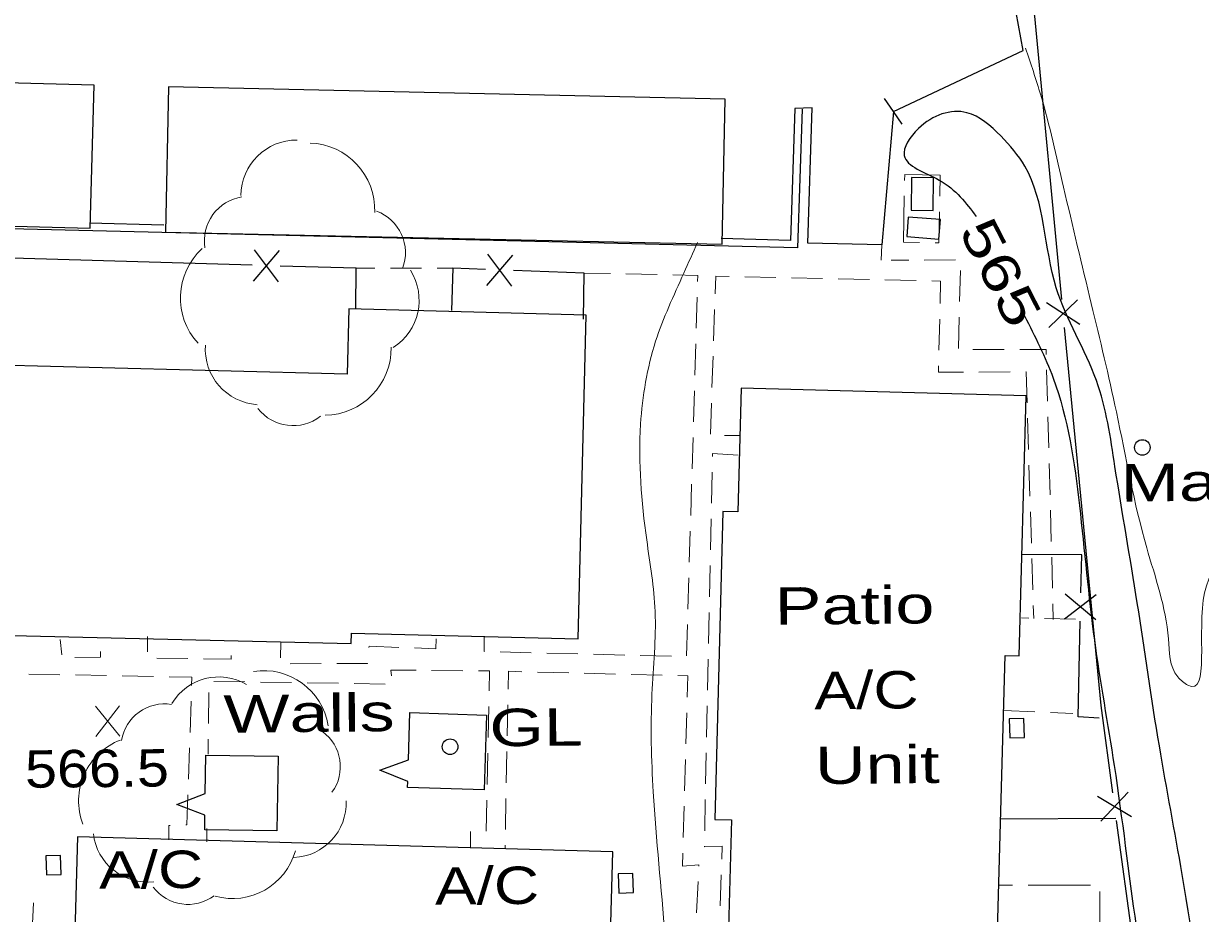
# Model space of a CAD drawing. Extents: x 2361708 to 2370558, y 6977955 to 6991887.
# Drawn here: x 2366045.1 to 2366196.1, y 6987158.9 to 6987273.1 of the extents above; entities that cross this region are included whole.
import ezdxf
from ezdxf.enums import TextEntityAlignment as Align

# ---------------------------------------------------------------- set-up
doc = ezdxf.new("R2010")
doc.units = 0
doc.header["$LTSCALE"] = 1.9
for name, color, linetype, lineweight in [('11', 7, 'Continuous', 25), ('13', 7, 'Continuous', 13), ('14', 7, 'Continuous', 13), ('17', 7, 'Continuous', 25), ('18', 7, 'Continuous', 25), ('2', 7, 'Continuous', 25), ('20', 7, 'Continuous', 25), ('23', 7, 'Continuous', 25), ('29', 7, 'Continuous', 13), ('31', 7, 'Continuous', 13), ('35', 7, 'Continuous', 13)]:
    doc.layers.add(name, color=color, linetype=linetype, lineweight=lineweight)

msp = doc.modelspace()

# ---------------------------------------------------------------- linework, layer by layer
at = {"layer": '11'}
for points in [[(2366000.146, 6987248.229), (2366053.672, 6987246.819), (2366054.158, 6987265.185), (2366000.632, 6987266.595)], [(2366135.139, 6987263.385), (2366063.72, 6987264.945), (2366063.318, 6987246.3), (2366134.736, 6987244.76)], [(2365976.689, 6987197.364), (2366034.604, 6987196.075), (2366034.576, 6987194.795), (2366087.151, 6987193.545), (2366087.189, 6987194.866), (2366116.267, 6987194.132), (2366117.321, 6987235.684), (2366086.862, 6987236.465), (2366086.642, 6987228.102), (2366036.947, 6987229.399), (2366037.159, 6987237.601), (2365977.762, 6987239.126)], [(2366135.939, 6987170.918), (2366133.413, 6987080.11), (2366131.692, 6987080.163), (2366130.576, 6987040.891), (2366168.498, 6987039.812), (2366168.976, 6987056.797), (2366167.316, 6987056.842), (2366171.07, 6987192.024), (2366172.87, 6987191.971), (2366173.763, 6987225.311), (2366137.182, 6987226.293), (2366136.753, 6987210.428), (2366134.822, 6987210.48), (2366133.798, 6987170.978)], [(2366120.727, 6987166.803), (2366052.055, 6987168.74), (2366050.717, 6987121.325), (2366119.389, 6987119.388)]]:
    msp.add_lwpolyline(points, close=True, dxfattribs=at)
at = {"layer": '13'}
for p, q in [((2366155.238, 6987244.676), (2366155.146, 6987242.705)), ((2366158.696, 6987242.718), (2366156.436, 6987242.717)), ((2366164.696, 6987242.746), (2366160.696, 6987242.728)), ((2366090.183, 6987241.676), (2366087.813, 6987241.674)), ((2366096.183, 6987241.683), (2366092.183, 6987241.675)), ((2366100.183, 6987241.681), (2366098.184, 6987241.682)), ((2366165.217, 6987237.41), (2366165.319, 6987241.411)), ((2366120.411, 6987240.994), (2366117.05, 6987241.062)), ((2366126.413, 6987240.871), (2366122.411, 6987240.953)), ((2366137.645, 6987240.598), (2366141.647, 6987240.506)), ((2366143.647, 6987240.465), (2366147.648, 6987240.373)), ((2366149.649, 6987240.332), (2366153.649, 6987240.24)), ((2366155.65, 6987240.189), (2366159.651, 6987240.097)), ((2366131.438, 6987233.978), (2366131.55, 6987237.98)), ((2366133.654, 6987232.389), (2366133.786, 6987236.391)), ((2366162.669, 6987235.166), (2366162.567, 6987231.164)), ((2366165.064, 6987231.408), (2366165.166, 6987235.41)), ((2366131.265, 6987227.976), (2366131.377, 6987231.978)), ((2366170.936, 6987231.264), (2366166.935, 6987231.276)), ((2366133.45, 6987226.387), (2366133.582, 6987230.389)), ((2366167.703, 6987228.373), (2366171.703, 6987228.382)), ((2366176.499, 6987224.637), (2366176.391, 6987228.636)), ((2366131.082, 6987221.975), (2366131.204, 6987225.976)), ((2366133.258, 6987220.385), (2366133.39, 6987224.386)), ((2366173.93, 6987222.432), (2366174.058, 6987218.433)), ((2366176.656, 6987218.638), (2366176.548, 6987222.637)), ((2366130.899, 6987215.973), (2366131.021, 6987219.974)), ((2366137.07, 6987220.221), (2366135.07, 6987220.212)), ((2366133.392, 6987211.546), (2366133.484, 6987215.547)), ((2366174.117, 6987216.434), (2366174.245, 6987212.435)), ((2366176.823, 6987212.639), (2366176.715, 6987216.639)), ((2366130.717, 6987209.97), (2366130.838, 6987213.972)), ((2366133.259, 6987205.544), (2366133.351, 6987209.546)), ((2366174.305, 6987210.435), (2366174.432, 6987206.436)), ((2366176.981, 6987206.641), (2366176.872, 6987210.64)), ((2366130.534, 6987203.968), (2366130.656, 6987207.97)), ((2366133.126, 6987199.543), (2366133.218, 6987203.544)), ((2366174.492, 6987204.437), (2366174.619, 6987200.438)), ((2366177.148, 6987200.642), (2366177.04, 6987204.641)), ((2366130.351, 6987197.966), (2366130.473, 6987201.968)), ((2366133.003, 6987193.542), (2366133.085, 6987197.542)), ((2366174.679, 6987198.438), (2366174.734, 6987196.769)), ((2366177.246, 6987196.643), (2366177.197, 6987198.642)), ((2366130.168, 6987191.965), (2366130.29, 6987195.966)), ((2366061.001, 6987194.466), (2366061.02, 6987192.466)), ((2366049.834, 6987194.06), (2366050.013, 6987192.072)), ((2366078.129, 6987193.729), (2366078.098, 6987191.728)), ((2366062.218, 6987191.647), (2366066.218, 6987191.605)), ((2366106.252, 6987192.457), (2366110.253, 6987192.355)), ((2366112.254, 6987192.304), (2366116.255, 6987192.212)), ((2366118.255, 6987192.161), (2366122.257, 6987192.069)), ((2366124.257, 6987192.018), (2366128.259, 6987191.916)), ((2366132.88, 6987187.54), (2366132.962, 6987191.541)), ((2366079.315, 6987190.96), (2366083.316, 6987190.968)), ((2366101.475, 6987190.061), (2366097.474, 6987190.093)), ((2366115.068, 6987189.781), (2366111.067, 6987189.883)), ((2366049.777, 6987189.549), (2366045.776, 6987189.621)), ((2366055.779, 6987189.426), (2366051.778, 6987189.508)), ((2366061.78, 6987189.313), (2366057.779, 6987189.385)), ((2366073.517, 6987188.615), (2366069.517, 6987188.677)), ((2366079.518, 6987188.532), (2366075.517, 6987188.584)), ((2366085.52, 6987188.439), (2366081.519, 6987188.501)), ((2366091.521, 6987188.346), (2366087.52, 6987188.408)), ((2366121.07, 6987189.628), (2366117.069, 6987189.729)), ((2366127.072, 6987189.475), (2366123.07, 6987189.577)), ((2366068.9, 6987187.281), (2366068.838, 6987183.28)), ((2366066.479, 6987182.148), (2366066.611, 6987186.149)), ((2366104.737, 6987181.472), (2366104.829, 6987185.473)), ((2366107.267, 6987185.686), (2366107.185, 6987181.685)), ((2366132.757, 6987181.538), (2366132.839, 6987185.54)), ((2366130.096, 6987180.663), (2366130.207, 6987184.664)), ((2366068.807, 6987181.28), (2366068.785, 6987179.37)), ((2366066.276, 6987176.145), (2366066.407, 6987180.147)), ((2366104.604, 6987175.47), (2366104.696, 6987179.471)), ((2366107.144, 6987179.684), (2366107.062, 6987175.684)), ((2366132.635, 6987175.537), (2366132.717, 6987179.538)), ((2366129.933, 6987174.661), (2366130.045, 6987178.663)), ((2366107.021, 6987173.683), (2366106.949, 6987169.682)), ((2366132.512, 6987169.536), (2366132.594, 6987173.537)), ((2366129.76, 6987168.659), (2366129.872, 6987172.661)), ((2366068.656, 6987169.818), (2366068.632, 6987168.107)), ((2366102.47, 6987167.43), (2366102.481, 6987169.43)), ((2366106.908, 6987167.682), (2366106.902, 6987167.262)), ((2366131.482, 6987159.005), (2366131.674, 6987162.997)), ((2366134.514, 6987159.874), (2366134.646, 6987163.876)), ((2366046.375, 6987160.295), (2366046.209, 6987156.744))]:
    msp.add_line(p, q, dxfattribs=at)
for points in [[(2366131.611, 6987239.981), (2366131.634, 6987240.76), (2366128.413, 6987240.83)], [(2366133.846, 6987238.392), (2366133.925, 6987240.673), (2366135.645, 6987240.639)], [(2366161.652, 6987240.056), (2366162.792, 6987240.027), (2366162.72, 6987237.167)], [(2366176.332, 6987230.636), (2366176.316, 6987231.256), (2366172.936, 6987231.263)], [(2366162.526, 6987229.164), (2366162.503, 6987228.364), (2366165.703, 6987228.364)], [(2366173.703, 6987228.381), (2366173.753, 6987228.381), (2366173.871, 6987224.432)], [(2366133.525, 6987217.548), (2366133.531, 6987217.917), (2366136.793, 6987217.709)], [(2366104.203, 6987194.477), (2366104.221, 6987192.507), (2366104.252, 6987192.508)], [(2366089.436, 6987193.027), (2366089.455, 6987193.187), (2366093.286, 6987193.053)], [(2366095.287, 6987192.982), (2366098.038, 6987192.879), (2366098.076, 6987194.129)], [(2366051.716, 6987191.767), (2366054.986, 6987191.799), (2366054.989, 6987192.529)], [(2366068.218, 6987191.585), (2366071.749, 6987191.558), (2366071.775, 6987192.029)], [(2366085.315, 6987190.967), (2366089.255, 6987190.975), (2366089.265, 6987191.035)], [(2366095.474, 6987190.114), (2366092.224, 6987190.143), (2366092.311, 6987189.404)], [(2366104.87, 6987187.473), (2366104.925, 6987190.024), (2366103.475, 6987190.04)], [(2366109.066, 6987189.933), (2366107.356, 6987189.977), (2366107.308, 6987187.686)], [(2366066.672, 6987188.15), (2366066.711, 6987189.22), (2366063.781, 6987189.272)], [(2366130.269, 6987186.665), (2366130.342, 6987189.396), (2366129.072, 6987189.424)], [(2366065.931, 6987170.292), (2366066.081, 6987170.293), (2366066.205, 6987174.145)], [(2366104.461, 6987169.478), (2366104.471, 6987169.479), (2366104.563, 6987173.47)], [(2366063.77, 6987168.361), (2366063.762, 6987170.191), (2366063.932, 6987170.203)], [(2366134.707, 6987165.876), (2366134.761, 6987167.537), (2366132.471, 6987167.485), (2366132.471, 6987167.535)], [(2366131.775, 6987164.998), (2366131.783, 6987165.168), (2366129.655, 6987164.968), (2366129.699, 6987166.659)]]:
    msp.add_lwpolyline(points, dxfattribs=at)
at = {"layer": '14'}
for p, q in [((2366162.556, 6987244.935), (2366162.627, 6987248.936)), ((2366162.095, 6987244.941), (2366162.556, 6987244.935)), ((2366174.094, 6987196.803), (2366173.174, 6987196.824)), ((2366180.096, 6987196.66), (2366176.095, 6987196.752)), ((2366170.887, 6987184.942), (2366174.889, 6987184.78)), ((2366176.889, 6987184.699), (2366179.771, 6987184.586)), ((2366172.01, 6987162.561), (2366170.19, 6987162.564)), ((2366182.011, 6987162.526), (2366174.01, 6987162.55)), ((2366183.205, 6987153.717), (2366183.208, 6987161.718))]:
    msp.add_line(p, q, dxfattribs=at)
for points in [[(2366162.668, 6987250.937), (2366162.713, 6987253.637), (2366158.182, 6987253.724), (2366158.169, 6987252.954)], [(2366158.128, 6987250.953), (2366158.024, 6987245.022), (2366160.095, 6987244.982)]]:
    msp.add_lwpolyline(points, dxfattribs=at)
at = {"layer": '17'}
for p, q in [((2366077.911, 6987243.94), (2366074.588, 6987240.028)), ((2366074.71, 6987244.029), (2366077.789, 6987239.938)), ((2366107.848, 6987243.375), (2366104.504, 6987239.492)), ((2366104.657, 6987243.484), (2366107.706, 6987239.373)), ((2366180.646, 6987234.467), (2366176.359, 6987237.266)), ((2366180.336, 6987237.644), (2366176.659, 6987234.079)), ((2366182.756, 6987199.776), (2366178.686, 6987196.666)), ((2366182.687, 6987196.584), (2366178.755, 6987199.867)), ((2366187.298, 6987171.297), (2366182.902, 6987173.935)), ((2366186.867, 6987174.473), (2366183.332, 6987170.76)), ((2366185.279, 6987171.108), (2366170.44, 6987171.027)), ((2366193.428, 6987111.372), (2366185.372, 6987170.829))]:
    msp.add_line(p, q, dxfattribs=at)
for points in [[(2366178.356, 6987237.655), (2366174.859, 6987274.004), (2366170.609, 6987297.105)], [(2366074.448, 6987242.067), (2366020.141, 6987243.66), (2366020.004, 6987238.108)], [(2366087.762, 6987236.443), (2366087.813, 6987241.674), (2366078.05, 6987241.961)], [(2366104.375, 6987241.531), (2366100.183, 6987241.681), (2366100.025, 6987236.25)], [(2366116.986, 6987235.141), (2366117.05, 6987241.062), (2366107.977, 6987241.395)], [(2366184.888, 6987174.394), (2366183.371, 6987185.581), (2366178.7, 6987234.068)], [(2366180.784, 6987200.027), (2366180.897, 6987204.908), (2366173.197, 6987204.944)], [(2366183.147, 6987183.978), (2366180.445, 6987184.133), (2366180.708, 6987196.426)]]:
    msp.add_lwpolyline(points, dxfattribs=at)
at = {"layer": '18'}
for p, q in [((2366094.503, 6987178.624), (2366094.696, 6987184.686)), ((2366068.423, 6987174.286), (2366068.496, 6987179.237))]:
    msp.add_line(p, q, dxfattribs=at)
for points in [[(2366156.725, 6987261.8), (2366173.381, 6987269.629), (2366171.272, 6987281.03)], [(2366157.86, 6987260.151), (2366156.725, 6987261.8), (2366155.589, 6987263.45)], [(2366094.696, 6987184.686), (2366104.509, 6987184.37), (2366104.2, 6987174.776), (2366094.387, 6987175.093), (2366094.41, 6987175.853)], [(2366068.496, 6987179.237), (2366077.768, 6987179.105), (2366077.63, 6987169.513), (2366068.368, 6987169.645), (2366068.39, 6987171.516)], [(2366094.41, 6987175.853), (2366090.826, 6987177.289), (2366094.503, 6987178.624)], [(2366068.39, 6987171.516), (2366064.777, 6987172.881), (2366068.434, 6987174.286)]]:
    msp.add_lwpolyline(points, dxfattribs=at)
at = {"layer": '2'}
for p, q in [((2366156.725, 6987261.8), (2366155.238, 6987244.676)), ((2366063.139, 6987247.219), (2366053.586, 6987247.448))]:
    msp.add_line(p, q, dxfattribs=at)
for points in [[(2366145.011, 6987262.109), (2366144.441, 6987244.283), (2365972.393, 6987248.455), (2365972.826, 6987263.83), (2365971.258, 6987266.815), (2365964.825, 6987266.034)], [(2366155.238, 6987244.676), (2366145.755, 6987244.915), (2366146.3, 6987262.271), (2366144.091, 6987262.17)], [(2366144.091, 6987262.17), (2366143.511, 6987245.264), (2366134.619, 6987245.48)]]:
    msp.add_lwpolyline(points, dxfattribs=at)
at = {"layer": '20'}
for centre in [(2366188.667, 6987218.692), (2366099.848, 6987180.305)]:
    msp.add_circle(centre, 1, dxfattribs=at)
at = {"layer": '23'}
for points in [[(2366161.826, 6987249.108), (2366161.856, 6987253.299), (2366159.036, 6987253.322), (2366159.005, 6987249.132)], [(2366158.437, 6987245.746), (2366162.561, 6987245.425), (2366162.757, 6987247.937), (2366158.634, 6987248.258)], [(2366173.56, 6987181.507), (2366173.456, 6987183.946), (2366171.567, 6987183.868), (2366171.67, 6987181.429)], [(2366049.961, 6987163.93), (2366049.858, 6987166.369), (2366047.968, 6987166.291), (2366048.072, 6987163.852)], [(2366123.396, 6987161.619), (2366123.293, 6987164.058), (2366121.404, 6987163.98), (2366121.507, 6987161.54)]]:
    msp.add_lwpolyline(points, close=True, dxfattribs=at)
at = {"layer": '29'}
for centre, radius, start, end in [((2366080.165, 6987250.959), 7.166, 89.58007, 179.58007), ((2366081.585, 6987249.157), 8.595, 357.95344, 87.95344), ((2366074.04, 6987245.191), 5.727, 98.97738, 188.97738), ((2366088.393, 6987243.651), 5.727, 339.45184, 69.45184), ((2366073.838, 6987237.871), 8.595, 132.5977, 222.5977), ((2366088.707, 6987237.575), 7.166, 302.45553, 32.45553), ((2366075.601, 6987231.332), 7.166, 175.96367, 265.96367), ((2366083.695, 6987231.42), 8.595, 270.80754, 0.80754), ((2366079.693, 6987227.221), 5.727, 217.94791, 307.94791), ((2366075.934, 6987181.695), 8.37, 9.00666, 99.00666), ((2366070.155, 6987182.282), 6.978, 59.21538, 149.21537), ((2366063.202, 6987180.23), 5.577, 80.901, 170.901), ((2366080.188, 6987177.746), 5.577, 323.84908, 53.84908), ((2366060.554, 6987173.342), 8.37, 110.91444, 200.91444), ((2366079.534, 6987173.071), 6.978, 272.33288, 2.33288), ((2366061.017, 6987169.924), 6.978, 186.62589, 276.62589), ((2366071.93, 6987169.201), 8.37, 254.53509, 344.53509), ((2366066.222, 6987165.654), 5.577, 216.83269, 306.83269)]:
    msp.add_arc(centre, radius, start, end, dxfattribs=at)
at = {"layer": '31'}
for p, q in [((2366057.483, 6987181.662), (2366054.366, 6987185.513)), ((2366054.403, 6987181.633), (2366057.446, 6987185.542))]:
    msp.add_line(p, q, dxfattribs=at)
at = {"layer": '31', "lineweight": 25}
for points in [[(2366203.225, 6987115.966), (2366201.923, 6987121.474), (2366198.005, 6987139.047), (2366193.788, 6987163.929), (2366190.851, 6987180.401), (2366188.026, 6987198.755), (2366185.16, 6987216.239), (2366182.784, 6987227.277), (2366177.631, 6987239.158), (2366173.593, 6987254.771), (2366170.506, 6987258.652), (2366166.137, 6987261.64), (2366159.935, 6987259.611), (2366158.119, 6987256.133), (2366162.599, 6987252.996), (2366167.344, 6987248.331)], [(2366173.555, 6987235.58), (2366177.232, 6987227.574), (2366180.597, 6987211.245), (2366182.521, 6987193.983), (2366185.055, 6987177.887), (2366187.871, 6987157.282), (2366192.809, 6987128.088), (2366196.642, 6987102.603), (2366198.728, 6987086.172), (2366202.37, 6987067.106), (2366202.775, 6987051.879), (2366203.919, 6987040.999), (2366199.342, 6987040.616)]]:
    msp.add_spline(points, degree=3, dxfattribs=at)
at = {"layer": '35'}
for points in [[(2366380.911, 6986785.251), (2366382.268, 6986813.966), (2366386.258, 6986864.446), (2366388.083, 6986917.526), (2366386.465, 6986969.843), (2366379.229, 6987018.737), (2366369.571, 6987062.657), (2366359.499, 6987118.434), (2366346.515, 6987163.982), (2366332.996, 6987216.326), (2366322.272, 6987255.606), (2366306.828, 6987311.562), (2366294.337, 6987352.575), (2366279.272, 6987408.674), (2366266.557, 6987447.065), (2366255.8, 6987497.105), (2366243.505, 6987538.57), (2366229.92, 6987570.512), (2366220.701, 6987604.986), (2366213.335, 6987636.027), (2366209.054, 6987648.728), (2366203.114, 6987665.562), (2366199.061, 6987672.143), (2366195.396, 6987673.659), (2366195.379, 6987671.298), (2366196.729, 6987663.871), (2366200.485, 6987645.436), (2366204.141, 6987621.679), (2366208.485, 6987591.929), (2366212.795, 6987565.689), (2366219.387, 6987528.72), (2366222.005, 6987515.324), (2366226.955, 6987480.62), (2366230.794, 6987448.235), (2366225.64, 6987440.165), (2366221.723, 6987442.998), (2366219.635, 6987452.238), (2366213.475, 6987477.461), (2366207.959, 6987504.27), (2366198.991, 6987542.896), (2366189.212, 6987578.425), (2366181.456, 6987606.433), (2366172.602, 6987639.37), (2366166.417, 6987654.552), (2366165.282, 6987651.931), (2366167.702, 6987636.203), (2366172.874, 6987607.571), (2366179.239, 6987565.129), (2366184.776, 6987536.041), (2366190.372, 6987503.913), (2366193.368, 6987474.91), (2366195.333, 6987451.277), (2366193.344, 6987436.518), (2366187.295, 6987420.579), (2366179.405, 6987404.803), (2366172.549, 6987391.747), (2366170.736, 6987368.889), (2366168.132, 6987351.434), (2366167.618, 6987340.368), (2366167.813, 6987321.889), (2366167.884, 6987307.079), (2366167.184, 6987302.912)], [(2366258.894, 6987285.504), (2366260.606, 6987266.37), (2366255.954, 6987265.575), (2366253.062, 6987270.948), (2366248.738, 6987282.938), (2366243.3, 6987302.647), (2366236.224, 6987332.651), (2366229.078, 6987369.014), (2366222.316, 6987407.042), (2366216.252, 6987436.805), (2366211.571, 6987458.952), (2366205.396, 6987487.745), (2366199.191, 6987517.667), (2366191.607, 6987550.626), (2366187.363, 6987562.567), (2366185.622, 6987559.54), (2366186.575, 6987549.789), (2366190.693, 6987527.907), (2366195.61, 6987493.682), (2366199.336, 6987463.636), (2366203.735, 6987431.096), (2366210.479, 6987389.738), (2366214.923, 6987357.849), (2366219.825, 6987321.904), (2366221.439, 6987308.959), (2366223.689, 6987281.609), (2366222.168, 6987257.583), (2366218.679, 6987237.429), (2366210.981, 6987220.415), (2366204.616, 6987209.314), (2366196.654, 6987200.058), (2366194.487, 6987188.217), (2366193.217, 6987189.274), (2366192.011, 6987194.153), (2366189.229, 6987205.837), (2366185.343, 6987223.251), (2366182.12, 6987237.141), (2366178.568, 6987252.088), (2366175.636, 6987263.88), (2366173.678, 6987269.922)], [(2366131.583, 6987245.001), (2366129.841, 6987241.063), (2366126.224, 6987232.319), (2366124.295, 6987221.68), (2366125.076, 6987206.826), (2366126.154, 6987197.666), (2366125.754, 6987187.062), (2366125.914, 6987174.503), (2366127.42, 6987156.046), (2366127.561, 6987153.828), (2366124.333, 6987132.546), (2366121.885, 6987124.992)]]:
    msp.add_spline(points, degree=3, dxfattribs=at)

# ---------------------------------------------------------------- texts
at = {"layer": '14', "width": 1.4}
msp.add_text('Patio', height=4.8, rotation=0.545, dxfattribs=at).set_placement((2366141.521, 6987195.943))
at = {"layer": '18', "width": 1.4}
msp.add_text('Walls', height=4.8, rotation=0.545, dxfattribs=at).set_placement((2366070.789, 6987182.098))
at = {"layer": '20'}
for s, width, p in [('Marker', 1.4, (2366185.903, 6987211.746)), ('A/C', 1.25, (2366146.604, 6987185.111)), ('  GL', 1.4, (2366099.918, 6987180.306)), ('Unit', 1.4, (2366146.695, 6987175.511)), ('A/C', 1.25, (2366054.809, 6987162.076)), ('A/C', 1.25, (2366097.911, 6987160.026))]:
    msp.add_text(s, height=4.8, rotation=0.545, dxfattribs=dict(at, width=width)).set_placement(p)
at = {"layer": '31', "width": 1.35}
msp.add_text(' 565 ', height=4.8, rotation=297.187, dxfattribs=at).set_placement((2366168.361, 6987240.057), align=Align.CENTER)
at = {"layer": '31', "width": 1.15}
msp.add_text('566.5', height=4.8, rotation=0.545, dxfattribs=at).set_placement((2366045.325, 6987175.036))

doc.saveas('drawing.dxf')
